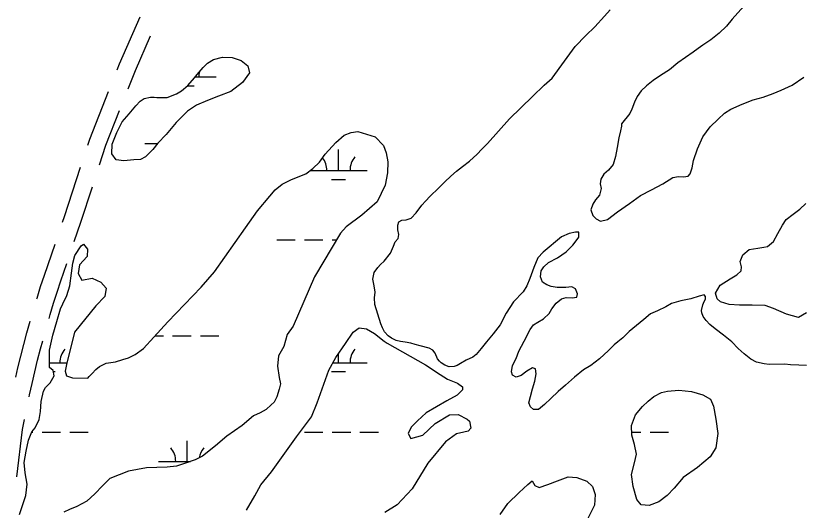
# Model space of a CAD drawing. Extents: x 3535183 to 3573198, y 534952 to 560562.
# Drawn here: x 3566316 to 3567673, y 551009 to 551865 of the extents above; entities that cross this region are included whole.
import ezdxf

# ---------------------------------------------------------------- set-up
doc = ezdxf.new("R2010")
doc.units = 0
for name, color, linetype in [('V-ROAD-CNTR', 7, 'Continuous'), ('V-TOPO-SHOR', 7, 'Continuous'), ('V-WETL-SWMP', 7, 'Continuous')]:
    doc.layers.add(name, color=color, linetype=linetype)

msp = doc.modelspace()

# ---------------------------------------------------------------- linework, layer by layer
at = {"layer": 'V-ROAD-CNTR'}
for points in [[(3566491.3, 551771.3), (3566495.4, 551781.8), (3566531.1, 551863.1)], [(3566510.5, 551738.2), (3566523.1, 551770.2), (3566549.4, 551830.3)], [(3566440.6, 551640.9), (3566444, 551651.3), (3566476.6, 551734.1)], [(3566461.2, 551607.2), (3566472.2, 551641.1), (3566495.8, 551701)], [(3566397.1, 551507.8), (3566400.5, 551517.6), (3566428.2, 551602.8)], [(3566417.3, 551474.2), (3566428.9, 551508.1), (3566448.8, 551569.2)], [(3566352.5, 551375.1), (3566352.9, 551376.4), (3566359.2, 551396.3), (3566365.8, 551416), (3566384.2, 551469.9)], [(3566373.7, 551341.3), (3566375.6, 551347.9), (3566381.6, 551367.5), (3566387.8, 551387), (3566394.2, 551406.5), (3566404.4, 551436.4)], [(3566316, 551240), (3566319.8, 551256), (3566324.7, 551276.2), (3566329.9, 551296.4), (3566335.4, 551316.5), (3566341, 551336.5), (3566341.1, 551336.8)], [(3566339.1, 551205.6), (3566339.8, 551209), (3566344.3, 551229), (3566348.9, 551249), (3566353.8, 551268.9), (3566359, 551288.7), (3566362.7, 551302.8)], [(3566317.8, 551067.4), (3566327.8, 551149.1), (3566331.1, 551166.4)]]:
    msp.add_lwpolyline(points, dxfattribs=at)
at = {"layer": 'V-TOPO-SHOR'}
for points in [[(3567581.1, 551887.4), (3567555.6, 551858.9), (3567545.6, 551847), (3567532.7, 551834.9), (3567518.5, 551823), (3567504.6, 551814.3), (3567496.6, 551808.2), (3567488.1, 551801.9), (3567461.6, 551783.5), (3567447.1, 551771.5), (3567431.3, 551761.4), (3567418.7, 551753.1), (3567407.4, 551743.7), (3567398, 551735.1), (3567390.9, 551725.4), (3567386.7, 551715.3), (3567381.7, 551703.3), (3567378.3, 551695.8), (3567364.2, 551677.8)], [(3566991.5, 551511.8), (3566999.9, 551514.8), (3567008.9, 551523.8), (3567018.7, 551537.3), (3567024.9, 551544), (3567033, 551553.1), (3567047.6, 551566.6), (3567058.3, 551577.4), (3567068.5, 551587.4), (3567078.7, 551595.9), (3567089, 551604.3), (3567101.3, 551613.6), (3567114.6, 551625.5), (3567122.6, 551634.2), (3567132, 551644.1), (3567170.5, 551686.6), (3567209.8, 551725.3), (3567230.4, 551744.6), (3567244.2, 551757.2), (3567265.5, 551786.2), (3567284.1, 551811.5), (3567302.5, 551830.6), (3567317.7, 551845.5), (3567334.8, 551864.3), (3567344.6, 551874.9)], [(3567349.4, 551607.4), (3567341.3, 551597.7), (3567333.2, 551590.7), (3567328, 551582.1), (3567327, 551574.1), (3567328.9, 551565.9), (3567325.9, 551554.7), (3567319.1, 551546.3), (3567314.7, 551538.7), (3567310.9, 551529.3), (3567314.2, 551519.1), (3567320.1, 551513.8), (3567327.4, 551509.6), (3567340, 551512.5), (3567357.3, 551525.8), (3567378, 551540.4), (3567396.7, 551553.9), (3567416.1, 551563.7), (3567435.5, 551574.2), (3567453, 551584.9), (3567462.6, 551586.8), (3567471.3, 551586.1), (3567479.6, 551587.3), (3567482.8, 551591.6), (3567486.1, 551602.1), (3567488.8, 551614.6), (3567495.2, 551634.5), (3567504.8, 551655.4), (3567517.5, 551672.8), (3567531, 551686.1), (3567542.3, 551696.3), (3567553.1, 551703.4), (3567572.5, 551711.8), (3567591.8, 551719.3), (3567608.9, 551724), (3567626.4, 551730.2), (3567640.4, 551736.1), (3567659, 551744.7), (3567679.3, 551758.9)], [(3567364.2, 551677.8), (3567364, 551673.9), (3567362.1, 551665.6), (3567359.5, 551653.6), (3567356.5, 551637.1), (3567353.9, 551621.2), (3567349.4, 551607.4)], [(3567616.6, 551465.7), (3567626.7, 551474.6), (3567634.2, 551488.4), (3567642.3, 551502.7), (3567648.8, 551512.2), (3567661, 551521.7), (3567672.3, 551530.6), (3567683, 551540.1)], [(3566977.5, 551479.8), (3566978.9, 551486.7), (3566977.1, 551494.4), (3566976.9, 551502.4), (3566978.8, 551508.4), (3566983.9, 551511.1), (3566991.5, 551511.8)], [(3567214, 551232.8), (3567216.4, 551245.3), (3567215.1, 551253.9), (3567210.1, 551256), (3567200.4, 551250.1), (3567190.5, 551242.6), (3567181.7, 551240), (3567175.7, 551243.2), (3567173.5, 551249), (3567175.2, 551259.7), (3567181.5, 551272.2), (3567186.5, 551284.6), (3567195.8, 551301.9), (3567205.8, 551322), (3567211.8, 551330.3), (3567219.5, 551334.9), (3567229.2, 551340.4), (3567238.9, 551349.9), (3567243.6, 551357.9), (3567250.8, 551367.9), (3567260, 551375.2), (3567268.4, 551377.5), (3567278.5, 551377.2), (3567286.6, 551378.4), (3567287.8, 551383.9), (3567284.3, 551392.7), (3567278, 551396.1), (3567267.6, 551395.1), (3567252.7, 551394.8), (3567242.4, 551396.8), (3567234.9, 551399.6), (3567227.3, 551404.3), (3567223.9, 551413.4), (3567225.2, 551423.9), (3567229.5, 551430.6), (3567237.5, 551438), (3567253.1, 551446.4), (3567268.3, 551456.8), (3567279.7, 551468.3), (3567285.4, 551475.6), (3567290.2, 551481.8), (3567290.4, 551490.7), (3567284.6, 551490.6), (3567273.3, 551488.3), (3567260.3, 551482.5), (3567228.6, 551456.1), (3567219, 551445.9), (3567212.3, 551429.5), (3567205.4, 551410.4), (3567200, 551397.8), (3567194.1, 551387.2), (3567177.4, 551369.9), (3567164.7, 551350.2), (3567154, 551330), (3567142.2, 551314.5), (3567130.2, 551300.6), (3567121.1, 551289.3), (3567112.6, 551279.2), (3567107, 551274.2), (3567095.5, 551269.3), (3567085.6, 551263.6), (3567079.9, 551260.1), (3567074.3, 551258.3), (3567065.8, 551257.6), (3567058.6, 551260.4), (3567052, 551264.7), (3567048.9, 551267.7), (3567045.6, 551271.4), (3567041.8, 551281.4), (3567037.8, 551286.3), (3567031.3, 551290.1), (3567015.9, 551293.7), (3567006.9, 551296), (3566999.3, 551298.7), (3566989.6, 551300.1), (3566981.8, 551301.5), (3566974.4, 551303.1), (3566966, 551307), (3566960.6, 551311.1), (3566954.3, 551318.2), (3566950.5, 551325.2), (3566947.8, 551331.9), (3566937.3, 551365.5), (3566936.8, 551376.8), (3566937.8, 551387), (3566936.2, 551398), (3566933.7, 551409.3), (3566936.3, 551420.6), (3566942.3, 551429.6), (3566947.2, 551434.4), (3566953.2, 551440.3), (3566964.5, 551454.3), (3566969.3, 551466.5), (3566972.6, 551473.8), (3566977.5, 551479.8)], [(3567684.3, 551351), (3567670.4, 551343.1), (3567649.2, 551348.6), (3567626.9, 551358.8), (3567612.6, 551363.7), (3567589.8, 551364.4), (3567568, 551364.5), (3567550.5, 551365.7), (3567535.1, 551370.1), (3567529.3, 551375.4), (3567526.7, 551385), (3567534.8, 551398.8), (3567551.9, 551409.8), (3567563.6, 551416.6), (3567571.1, 551423.5), (3567571.7, 551430.4), (3567569.1, 551440), (3567573.9, 551451.1), (3567584.6, 551460.6), (3567600.1, 551462.6), (3567610.2, 551464.7), (3567616.6, 551465.7)], [(3567684.1, 551260.2), (3567670.6, 551260.3), (3567656.2, 551261.3), (3567646.8, 551262.1), (3567619.6, 551261.4), (3567610.8, 551262.6), (3567597.7, 551265.7), (3567587.9, 551270.9), (3567576.3, 551280), (3567565.9, 551289.6), (3567554.9, 551300.7), (3567540.6, 551312.3), (3567525.9, 551323.1), (3567516.8, 551330.8), (3567510.5, 551337.8), (3567505.5, 551344.7), (3567502.8, 551350.8), (3567502.3, 551354.8), (3567504.8, 551364.6), (3567507.1, 551370.7), (3567509.2, 551374.8), (3567509.6, 551379.5), (3567506.8, 551382.4), (3567498.3, 551380.1), (3567483.7, 551375.2), (3567466.5, 551371.9), (3567450.3, 551367.3), (3567440.7, 551361.5), (3567426.2, 551354.6), (3567414.2, 551349.1), (3567402.5, 551339.5), (3567377.5, 551318.5), (3567366.1, 551307.9), (3567357.5, 551300.9), (3567351.6, 551295.9), (3567341.5, 551285.8), (3567325.9, 551271.3), (3567310.9, 551260.2), (3567298.1, 551252.6), (3567282.6, 551239.5), (3567267.4, 551226.1), (3567254.5, 551214.8), (3567241.8, 551203), (3567230.8, 551192.2), (3567220.2, 551183.7)], [(3567220.2, 551183.7), (3567212, 551183.7), (3567206.5, 551188.3), (3567203.8, 551195.1), (3567206.3, 551206.4), (3567210.1, 551219.4), (3567214, 551232.8)]]:
    msp.add_lwpolyline(points, dxfattribs=at)
at = {"layer": 'V-WETL-SWMP'}
for p, q in [((3566626.8, 551759.2), (3566662.9, 551759.2)), ((3566613, 551743.8), (3566624.9, 551743.8)), ((3566539.5, 551643.8), (3566561.4, 551643.8)), ((3566874.3, 551597.4), (3566874.3, 551633.4)), ((3566825.7, 551597.4), (3566924.3, 551597.4)), ((3566862.3, 551581.9), (3566886.3, 551581.9)), ((3566767.5, 551477.3), (3566799.5, 551477.3)), ((3566815.5, 551477.3), (3566847.5, 551477.3)), ((3566863.5, 551477.3), (3566871.4, 551477.3)), ((3566557.2, 551311.1), (3566571.5, 551311.1)), ((3566587.5, 551311.1), (3566619.5, 551311.1)), ((3566635.5, 551311.1), (3566667.5, 551311.1)), ((3566874.3, 551264.7), (3566874.3, 551280.7)), ((3566374.5, 551264.7), (3566404.4, 551264.7)), ((3566864.8, 551264.7), (3566924.3, 551264.7)), ((3566381.2, 551249.3), (3566384.4, 551249.3)), ((3566862.3, 551249.3), (3566886.3, 551249.3)), ((3566343.9, 551144.6), (3566345.6, 551144.6)), ((3566361.6, 551144.6), (3566393.6, 551144.6)), ((3566409.6, 551144.6), (3566441.6, 551144.6)), ((3566815.5, 551144.6), (3566847.5, 551144.6)), ((3566863.5, 551144.6), (3566895.5, 551144.6)), ((3566911.5, 551144.6), (3566943.5, 551144.6)), ((3567381.8, 551144.6), (3567397.4, 551144.6)), ((3567413.4, 551144.6), (3567445.4, 551144.6)), ((3566612.9, 551093.9), (3566612.9, 551129.9)), ((3566562.9, 551093.9), (3566618.3, 551093.9))]:
    msp.add_line(p, q, dxfattribs=at)
for points in [[(3566560.2, 551723.4), (3566578.2, 551723.3), (3566594.2, 551729.6), (3566603.1, 551734.8), (3566613.6, 551744.3), (3566625.3, 551757.4), (3566630.1, 551763.4), (3566640.2, 551775.3), (3566647.9, 551782.9), (3566658.4, 551789.2), (3566674, 551793.1), (3566690.4, 551792.6), (3566706, 551787.7), (3566717.6, 551778.4), (3566720.3, 551766.3), (3566708.2, 551749.2), (3566688, 551734.1), (3566666.7, 551725.9), (3566647.8, 551718.4), (3566628.6, 551710.5), (3566613.3, 551699.8), (3566593.9, 551680.3), (3566576.1, 551659.6), (3566562, 551644.5), (3566553.1, 551633.4), (3566540.6, 551621), (3566531.7, 551616.3), (3566520.5, 551615.6), (3566503.3, 551614.1), (3566490.1, 551615.8), (3566482.5, 551626.3), (3566483.1, 551642.7), (3566491.2, 551662.7), (3566500.2, 551681.4), (3566512.3, 551695), (3566523.6, 551708.9), (3566531.3, 551716.9), (3566538.1, 551721.6), (3566549.3, 551724.3), (3566549.7, 551724.3), (3566555.4, 551723.9)], [(3567433.2, 551213.5), (3567443.4, 551215.3), (3567463, 551217.2), (3567485.2, 551215.2), (3567504.5, 551208.9), (3567518.1, 551201.8), (3567523.3, 551189.8), (3567527.3, 551167.1), (3567530.8, 551142.2), (3567527.4, 551117.5), (3567517.4, 551102.1), (3567495.3, 551083.3), (3567470.9, 551066.2), (3567454.9, 551048), (3567442.8, 551035.2), (3567428.4, 551024), (3567411.9, 551017.9), (3567397.8, 551019.1), (3567390.3, 551028.2), (3567384.4, 551050.6), (3567381.1, 551071.4), (3567386.4, 551091.3), (3567389.7, 551106.7), (3567386.6, 551123.1), (3567382.1, 551139.3), (3567381.1, 551156), (3567388.1, 551174.6), (3567400.5, 551188.8), (3567410.2, 551198.2), (3567420.2, 551206.5)]]:
    msp.add_lwpolyline(points, close=True, dxfattribs=at)
for points in [[(3566404.5, 551264.8), (3566401.4, 551250.3), (3566404.1, 551242.2), (3566414.2, 551238.4), (3566440.8, 551238.2), (3566443.1, 551240.9), (3566448.2, 551245.9), (3566454.8, 551253), (3566460.9, 551258.4), (3566472.3, 551264.2), (3566488.6, 551266.4), (3566501.6, 551270.5), (3566510.9, 551273.2), (3566522.5, 551279.2), (3566536.9, 551289.2), (3566555.2, 551308.9), (3566579.1, 551335.2), (3566636.8, 551395.4), (3566660, 551422.2), (3566713.4, 551498.2), (3566734.2, 551527.5), (3566755.6, 551553), (3566764.6, 551563.5), (3566776.8, 551573.3), (3566793.1, 551581.4), (3566818, 551591.5), (3566830.3, 551600.9), (3566841.5, 551611.5), (3566851.3, 551625.3), (3566869.8, 551645.6), (3566884.4, 551658.1), (3566896.4, 551662.9), (3566907.8, 551664.9), (3566938, 551655.7), (3566952.2, 551640.5), (3566956.7, 551627.6), (3566959.9, 551612.3), (3566959.3, 551593.1), (3566955.2, 551571.7), (3566941.6, 551542.9), (3566915, 551520.2), (3566887.6, 551499.8), (3566878.1, 551488.6), (3566833.1, 551413.1), (3566796, 551328.1), (3566785.7, 551313.6), (3566779.6, 551292.8), (3566770.4, 551276.7), (3566769.1, 551258.5), (3566772, 551239), (3566774, 551228.4), (3566771.6, 551218.9), (3566767.8, 551206), (3566763.1, 551196.6), (3566758, 551191.8), (3566749.2, 551184), (3566739, 551178), (3566727.4, 551172.8), (3566707.6, 551156.3), (3566681.3, 551137.5), (3566661.6, 551121), (3566639, 551103.2), (3566626.5, 551096.8), (3566608, 551090.2), (3566594.1, 551085.7), (3566578.3, 551084.2), (3566542.5, 551082.9), (3566511.3, 551077.3), (3566478.6, 551064.6), (3566466, 551051.5), (3566453, 551037.8), (3566438.8, 551025.4), (3566421.8, 551015.8), (3566409.1, 551010.8), (3566399.1, 551006)], [(3566380.8, 551251.4), (3566374.6, 551256.7), (3566374.4, 551286.6), (3566380.3, 551312.6), (3566387.2, 551336.1), (3566393.8, 551358.1), (3566397.8, 551366.8), (3566404.6, 551381.1), (3566409.4, 551397.5), (3566412.5, 551419.6), (3566415, 551436.9), (3566418.5, 551450.3), (3566429.3, 551466.9), (3566433.2, 551469.9), (3566440.3, 551461), (3566439.8, 551448.5), (3566426.5, 551434.1), (3566423.9, 551418.8), (3566430.7, 551407.7), (3566448.3, 551410.8), (3566463.3, 551403.8), (3566472.4, 551393.8), (3566470.5, 551379), (3566454.6, 551362.9), (3566418, 551317.7), (3566410.7, 551289.5), (3566404.5, 551264.8)], [(3566715.1, 551009.4), (3566729.6, 551034.7), (3566739.9, 551053.6), (3566758.8, 551075.9), (3566801.5, 551136.3), (3566827.6, 551171), (3566837.5, 551195.4), (3566858, 551251.8), (3566869.7, 551273.9), (3566886.3, 551298.2), (3566900.1, 551317.8), (3566910, 551325.1), (3566922.7, 551323.4), (3566937, 551315.2), (3566953.7, 551301.9), (3566958.8, 551298.6), (3567024.8, 551261), (3567050.6, 551244.6), (3567063, 551236), (3567080.2, 551229.4), (3567088.7, 551223.3), (3567089.2, 551218), (3567079.8, 551208.6), (3567061.8, 551198.8), (3567026.3, 551178.3), (3567011.2, 551164.1), (3567000.2, 551153.5), (3566995.1, 551142.2), (3566999.4, 551133.7), (3567020.5, 551139.5), (3567041.8, 551159.5), (3567066.2, 551174.5), (3567081.4, 551175.1), (3567097.3, 551166.9), (3567101, 551163.4), (3567103.4, 551151.8), (3567098.8, 551146.1), (3567091.4, 551144.5), (3567078.4, 551141.6), (3567059.4, 551127.7), (3567028.9, 551090.7), (3567001.8, 551046.4), (3566975.9, 551019.1), (3566954.8, 551005.6)], [(3566322.6, 551002.2), (3566333.5, 551035.2), (3566335.9, 551054.8), (3566332.6, 551074), (3566330.6, 551092), (3566334.2, 551111.7), (3566338.3, 551131), (3566344, 551144.9), (3566349.8, 551152.2), (3566356.4, 551166.5), (3566359, 551180.3), (3566360.1, 551197.9), (3566364.1, 551215.7), (3566367.4, 551221.9), (3566375.6, 551229.7), (3566382.8, 551241.9), (3566380.8, 551251.4)], [(3567154.1, 551002.2), (3567167.4, 551021.3), (3567187.2, 551040.3), (3567202, 551054), (3567209.7, 551060.4), (3567214.1, 551052.6), (3567221.4, 551048.8), (3567236.5, 551053.8), (3567253.2, 551060.4), (3567271.7, 551067.6), (3567286.7, 551066.4), (3567304, 551059.8), (3567313.6, 551050.4), (3567318.6, 551036.6), (3567317.5, 551018.6), (3567305.1, 550993.9)]]:
    msp.add_lwpolyline(points, dxfattribs=at)
for centre, start, end in [((3566668.1, 551759.7), 166.8424, 180.7718), ((3566819.1, 551597.8), 359.2282, 37.5354), ((3566929.6, 551597.8), 139.2282, 180.7718), ((3566427.7, 551265.2), 139.2282, 180.7718), ((3566929.6, 551265.2), 139.2282, 180.7718), ((3566557.6, 551094.4), 359.2282, 40.7718), ((3566668.1, 551094.4), 139.2282, 170.2681)]:
    msp.add_arc(centre, 35.2, start, end, dxfattribs=at)

doc.saveas('drawing.dxf')
